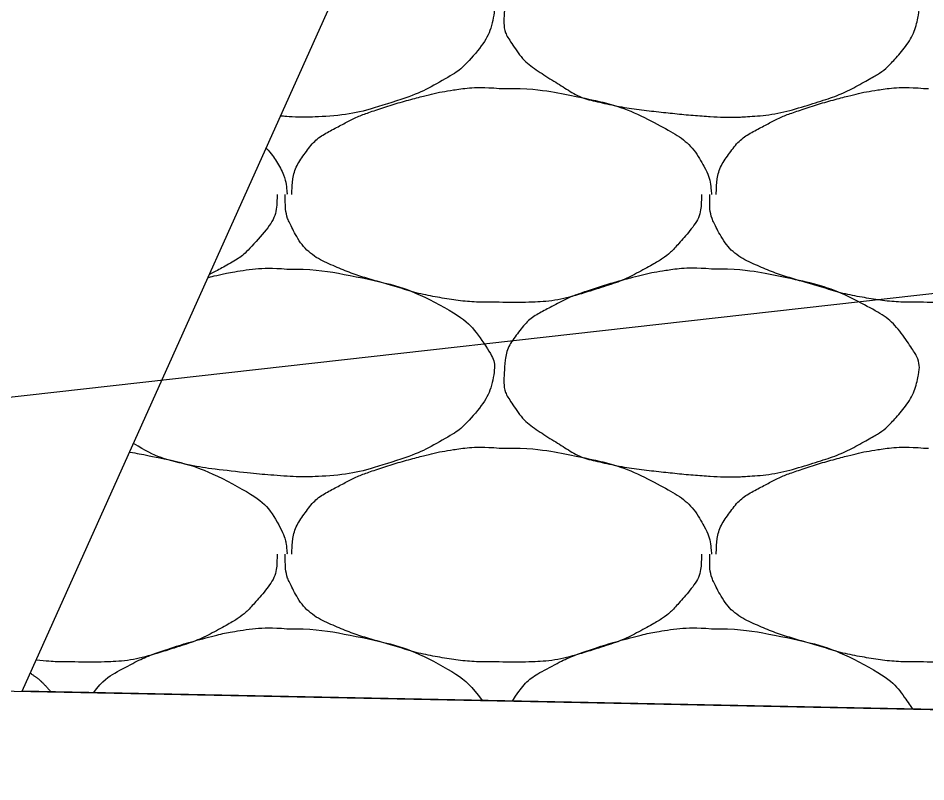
# Model space of a CAD drawing. Extents: x 1373719 to 1374161, y 379835 to 380167.
# Drawn here: x 1373983.11 to 1373984.096, y 379973.865 to 379974.694 of the extents above; entities that cross this region are included whole.
import ezdxf

# ---------------------------------------------------------------- set-up
doc = ezdxf.new("R2010")
doc.units = 0
for name, color, linetype in [('Aggregate Base Course', 7, 'Continuous'), ('SIGNATURE', 7, 'Continuous'), ('T_Drafting', 7, 'Continuous')]:
    doc.layers.add(name, color=color, linetype=linetype)

msp = doc.modelspace()

# ---------------------------------------------------------------- linework, layer by layer
msp.add_line((1373965.35481, 379974.31831), (1373992.0048, 379973.78529))
at = {"layer": 'Aggregate Base Course'}
for points, degree in [([(1373983.86262, 379974.81227), (1373983.88898, 379974.81263), (1373983.91544, 379974.80866), (1373983.94182, 379974.80327), (1373983.97404, 379974.79669), (1373984.00373, 379974.78688), (1373984.03362, 379974.77087), (1373984.05355, 379974.76019), (1373984.06719, 379974.74572), (1373984.08042, 379974.72587), (1373984.08611, 379974.71732), (1373984.08917, 379974.7075), (1373984.08762, 379974.69887), (1373984.08458, 379974.68197), (1373984.07577, 379974.66518), (1373984.06242, 379974.65027), (1373984.05399, 379974.64085), (1373984.04566, 379974.63449), (1373984.03542, 379974.62867), (1373984.01728, 379974.61836), (1373983.9994, 379974.60972), (1373983.97962, 379974.60347), (1373983.95407, 379974.5954), (1373983.92855, 379974.58891), (1373983.90222, 379974.58727), (1373983.88904, 379974.58645), (1373983.87578, 379974.58639), (1373983.86262, 379974.58727), (1373983.84279, 379974.58859), (1373983.82301, 379974.5905), (1373983.80322, 379974.59267), (1373983.78142, 379974.59506), (1373983.75992, 379974.59849), (1373983.73842, 379974.60347), (1373983.72077, 379974.60755), (1373983.70559, 379974.61699), (1373983.68982, 379974.62687), (1373983.67194, 379974.63807), (1373983.65742, 379974.64899), (1373983.64482, 379974.66827), (1373983.63834, 379974.67818), (1373983.63704, 379974.68879), (1373983.63762, 379974.69887), (1373983.63846, 379974.71347), (1373983.64153, 379974.72818), (1373983.65202, 379974.74207), (1373983.66264, 379974.75613), (1373983.67419, 379974.76366), (1373983.68802, 379974.77087), (1373983.69986, 379974.77705), (1373983.7115, 379974.78284), (1373983.72402, 379974.78707), (1373983.7419, 379974.79311), (1373983.75975, 379974.79851), (1373983.77802, 379974.80327), (1373983.78934, 379974.80622), (1373983.80066, 379974.80866), (1373983.81222, 379974.81047), (1373983.82889, 379974.81308), (1373983.84592, 379974.81371), (1373983.86262, 379974.81227)], 3), ([(1373983.49075, 379974.80116), (1373983.51927, 379974.79464), (1373983.54596, 379974.78526), (1373983.59275, 379974.76019), (1373983.60639, 379974.74572), (1373983.62531, 379974.71732), (1373983.62837, 379974.7075), (1373983.62378, 379974.68197), (1373983.61497, 379974.66518), (1373983.59319, 379974.64085), (1373983.58486, 379974.63449), (1373983.55648, 379974.61836), (1373983.5386, 379974.60972), (1373983.49327, 379974.5954), (1373983.46775, 379974.58891), (1373983.42824, 379974.58645), (1373983.41498, 379974.58639), (1373983.39951, 379974.58742), (1373983.39721, 379974.58758), (1373983.39491, 379974.58775)], 3), ([(1373983.40722, 379974.50267), (1373983.40724, 379974.50327), (1373983.40721, 379974.50387), (1373983.40722, 379974.50447), (1373983.40755, 379974.51965), (1373983.41183, 379974.53422), (1373983.42162, 379974.54767), (1373983.43153, 379974.56129), (1373983.44379, 379974.56926), (1373983.45762, 379974.57647), (1373983.46946, 379974.58265), (1373983.4811, 379974.58844), (1373983.49362, 379974.59267), (1373983.5115, 379974.59871), (1373983.52935, 379974.60411), (1373983.54762, 379974.60887), (1373983.55894, 379974.61182), (1373983.57026, 379974.61426), (1373983.58182, 379974.61607), (1373983.59849, 379974.61868), (1373983.61552, 379974.61931), (1373983.63222, 379974.61787)], 3), ([(1373983.63222, 379974.61787), (1373983.63402, 379974.61777), (1373983.63582, 379974.61798), (1373983.63762, 379974.61787)], 2), ([(1373983.63762, 379974.61787), (1373983.66398, 379974.61823), (1373983.69044, 379974.61426), (1373983.71682, 379974.60887), (1373983.74904, 379974.60229), (1373983.77873, 379974.59248), (1373983.80862, 379974.57647), (1373983.82855, 379974.56579), (1373983.84446, 379974.55187), (1373983.85542, 379974.53147), (1373983.86014, 379974.52269), (1373983.86189, 379974.51376), (1373983.86262, 379974.50447), (1373983.86267, 379974.50387), (1373983.86274, 379974.50326), (1373983.86262, 379974.50267)], 3), ([(1373983.86802, 379974.50267), (1373983.86804, 379974.50327), (1373983.86801, 379974.50387), (1373983.86802, 379974.50447), (1373983.86835, 379974.51965), (1373983.87263, 379974.53422), (1373983.88242, 379974.54767), (1373983.89233, 379974.56129), (1373983.90459, 379974.56926), (1373983.91842, 379974.57647), (1373983.93026, 379974.58265), (1373983.9419, 379974.58844), (1373983.95442, 379974.59267), (1373983.9723, 379974.59871), (1373983.99015, 379974.60411), (1373984.00842, 379974.60887), (1373984.01974, 379974.61182), (1373984.03106, 379974.61426), (1373984.04262, 379974.61607), (1373984.05929, 379974.61868), (1373984.07632, 379974.61931), (1373984.09302, 379974.61787)], 3), ([(1373984.09302, 379974.61787), (1373984.09482, 379974.61777), (1373984.09662, 379974.61798), (1373984.09842, 379974.61787)], 2), ([(1373983.37927, 379974.55293), (1373983.38513, 379974.54666), (1373983.39026, 379974.53958), (1373983.39934, 379974.52269), (1373983.40109, 379974.51376), (1373983.40187, 379974.50387), (1373983.40194, 379974.50326), (1373983.40182, 379974.50267)], 3), ([(1373983.39102, 379974.50267), (1373983.39107, 379974.50087), (1373983.39108, 379974.49907), (1373983.39036, 379974.47902), (1373983.37878, 379974.46321), (1373983.35764, 379974.43948), (1373983.34906, 379974.43289), (1373983.33179, 379974.42307), (1373983.32479, 379974.41932), (1373983.31771, 379974.41587)], 3), ([(1373983.63222, 379974.38567), (1373983.62982, 379974.38567), (1373983.62742, 379974.38567), (1373983.62502, 379974.38567), (1373983.60514, 379974.38567), (1373983.58534, 379974.38753), (1373983.56562, 379974.39107), (1373983.54459, 379974.39485), (1373983.52453, 379974.40127), (1373983.50408, 379974.40715), (1373983.48641, 379974.41222), (1373983.46934, 379974.41791), (1373983.45222, 379974.42527), (1373983.43317, 379974.43346), (1373983.4173, 379974.44726), (1373983.40722, 379974.46667), (1373983.40204, 379974.47665), (1373983.40002, 379974.48679), (1373983.40002, 379974.49727), (1373983.40002, 379974.49907), (1373983.40002, 379974.50087), (1373983.40002, 379974.50267)], 3), ([(1373983.85182, 379974.50267), (1373983.85187, 379974.50087), (1373983.85188, 379974.49907), (1373983.85182, 379974.49727), (1373983.85116, 379974.47902), (1373983.83958, 379974.46321), (1373983.82662, 379974.44867), (1373983.81844, 379974.43948), (1373983.80986, 379974.43289), (1373983.79962, 379974.42707), (1373983.78148, 379974.41676), (1373983.7636, 379974.40812), (1373983.74382, 379974.40187), (1373983.71827, 379974.3938), (1373983.69277, 379974.3867), (1373983.66642, 379974.38567), (1373983.65502, 379974.38522), (1373983.64361, 379974.38516), (1373983.63222, 379974.38567)], 3), ([(1373984.09302, 379974.38567), (1373984.09062, 379974.38567), (1373984.08822, 379974.38567), (1373984.08582, 379974.38567), (1373984.06594, 379974.38567), (1373984.04614, 379974.38753), (1373984.02642, 379974.39107), (1373984.00539, 379974.39485), (1373983.98533, 379974.40127), (1373983.96488, 379974.40715), (1373983.94721, 379974.41222), (1373983.93014, 379974.41791), (1373983.91302, 379974.42527), (1373983.89397, 379974.43346), (1373983.8781, 379974.44726), (1373983.86802, 379974.46667), (1373983.86284, 379974.47665), (1373983.86082, 379974.48679), (1373983.86082, 379974.49727), (1373983.86082, 379974.49907), (1373983.86082, 379974.50087), (1373983.86082, 379974.50267)], 3), ([(1373984.31262, 379974.50267), (1373984.31267, 379974.50087), (1373984.31268, 379974.49907), (1373984.31262, 379974.49727), (1373984.31196, 379974.47902), (1373984.30038, 379974.46321), (1373984.28742, 379974.44867), (1373984.27924, 379974.43948), (1373984.27066, 379974.43289), (1373984.26042, 379974.42707), (1373984.24228, 379974.41676), (1373984.2244, 379974.40812), (1373984.20462, 379974.40187), (1373984.17907, 379974.3938), (1373984.15357, 379974.3867), (1373984.12722, 379974.38567), (1373984.11582, 379974.38522), (1373984.10441, 379974.38516), (1373984.09302, 379974.38567)], 3), ([(1373983.40182, 379974.42167), (1373983.42818, 379974.42203), (1373983.45464, 379974.41806), (1373983.51324, 379974.40609), (1373983.54293, 379974.39628), (1373983.59275, 379974.36959), (1373983.60639, 379974.35512), (1373983.62531, 379974.32672), (1373983.62837, 379974.3169), (1373983.62378, 379974.29137), (1373983.61497, 379974.27458), (1373983.59319, 379974.25025), (1373983.58486, 379974.24389), (1373983.55648, 379974.22776), (1373983.5386, 379974.21912), (1373983.49327, 379974.2048), (1373983.46775, 379974.19831), (1373983.42824, 379974.19585), (1373983.41498, 379974.19579), (1373983.38199, 379974.19799), (1373983.36221, 379974.1999), (1373983.32062, 379974.20446), (1373983.29912, 379974.20789), (1373983.26232, 379974.21641), (1373983.24888, 379974.22397), (1373983.23529, 379974.23236)], 3), ([(1373983.31615, 379974.41239), (1373983.3165, 379974.41248), (1373983.31686, 379974.41258), (1373983.32854, 379974.41562), (1373983.33986, 379974.41806), (1373983.36809, 379974.42248), (1373983.38512, 379974.42311), (1373983.40182, 379974.42167)], 3), ([(1373983.86262, 379974.42167), (1373983.88898, 379974.42203), (1373983.91544, 379974.41806), (1373983.94182, 379974.41267), (1373983.97404, 379974.40609), (1373984.00373, 379974.39628), (1373984.03362, 379974.38027), (1373984.05355, 379974.36959), (1373984.06719, 379974.35512), (1373984.08042, 379974.33527), (1373984.08611, 379974.32672), (1373984.08917, 379974.3169), (1373984.08762, 379974.30827), (1373984.08458, 379974.29137), (1373984.07577, 379974.27458), (1373984.06242, 379974.25967), (1373984.05399, 379974.25025), (1373984.04566, 379974.24389), (1373984.03542, 379974.23807), (1373984.01728, 379974.22776), (1373983.9994, 379974.21912), (1373983.97962, 379974.21287), (1373983.95407, 379974.2048), (1373983.92855, 379974.19831), (1373983.90222, 379974.19667), (1373983.88904, 379974.19585), (1373983.87578, 379974.19579), (1373983.86262, 379974.19667), (1373983.84279, 379974.19799), (1373983.82301, 379974.1999), (1373983.80322, 379974.20207), (1373983.78142, 379974.20446), (1373983.75992, 379974.20789), (1373983.73842, 379974.21287), (1373983.72077, 379974.21695), (1373983.70559, 379974.22639), (1373983.68982, 379974.23627), (1373983.67194, 379974.24747), (1373983.65742, 379974.25839), (1373983.64482, 379974.27767), (1373983.63834, 379974.28758), (1373983.63704, 379974.29819), (1373983.63762, 379974.30827), (1373983.63846, 379974.32287), (1373983.64153, 379974.33758), (1373983.65202, 379974.35147), (1373983.66264, 379974.36553), (1373983.67419, 379974.37306), (1373983.68802, 379974.38027), (1373983.69986, 379974.38645), (1373983.7115, 379974.39224), (1373983.72402, 379974.39647), (1373983.7419, 379974.40251), (1373983.75975, 379974.40791), (1373983.77802, 379974.41267), (1373983.78934, 379974.41562), (1373983.80066, 379974.41806), (1373983.81222, 379974.41987), (1373983.82889, 379974.42248), (1373983.84592, 379974.42311), (1373983.86262, 379974.42167)], 3), ([(1373983.23103, 379974.22285), (1373983.23936, 379974.22153), (1373983.24769, 379974.21997), (1373983.28824, 379974.21169), (1373983.31793, 379974.20188), (1373983.36775, 379974.17519), (1373983.38366, 379974.16127), (1373983.39934, 379974.13209), (1373983.40109, 379974.12316), (1373983.40187, 379974.11327), (1373983.40194, 379974.11266), (1373983.40182, 379974.11207)], 3), ([(1373983.40722, 379974.11207), (1373983.40724, 379974.11267), (1373983.40721, 379974.11327), (1373983.40722, 379974.11387), (1373983.40755, 379974.12905), (1373983.41183, 379974.14362), (1373983.42162, 379974.15707), (1373983.43153, 379974.17069), (1373983.44379, 379974.17866), (1373983.45762, 379974.18587), (1373983.46946, 379974.19205), (1373983.4811, 379974.19784), (1373983.49362, 379974.20207), (1373983.5115, 379974.20811), (1373983.52935, 379974.21351), (1373983.54762, 379974.21827), (1373983.55894, 379974.22122), (1373983.57026, 379974.22366), (1373983.58182, 379974.22547), (1373983.59849, 379974.22808), (1373983.61552, 379974.22871), (1373983.63222, 379974.22727)], 3), ([(1373983.63222, 379974.22727), (1373983.63402, 379974.22717), (1373983.63582, 379974.22738), (1373983.63762, 379974.22727)], 2), ([(1373983.63762, 379974.22727), (1373983.66398, 379974.22763), (1373983.69044, 379974.22366), (1373983.71682, 379974.21827), (1373983.74904, 379974.21169), (1373983.77873, 379974.20188), (1373983.80862, 379974.18587), (1373983.82855, 379974.17519), (1373983.84446, 379974.16127), (1373983.85542, 379974.14087), (1373983.86014, 379974.13209), (1373983.86189, 379974.12316), (1373983.86262, 379974.11387), (1373983.86267, 379974.11327), (1373983.86274, 379974.11266), (1373983.86262, 379974.11207)], 3), ([(1373983.86802, 379974.11207), (1373983.86804, 379974.11267), (1373983.86801, 379974.11327), (1373983.86802, 379974.11387), (1373983.86835, 379974.12905), (1373983.87263, 379974.14362), (1373983.88242, 379974.15707), (1373983.89233, 379974.17069), (1373983.90459, 379974.17866), (1373983.91842, 379974.18587), (1373983.93026, 379974.19205), (1373983.9419, 379974.19784), (1373983.95442, 379974.20207), (1373983.9723, 379974.20811), (1373983.99015, 379974.21351), (1373984.00842, 379974.21827), (1373984.01974, 379974.22122), (1373984.03106, 379974.22366), (1373984.04262, 379974.22547), (1373984.05929, 379974.22808), (1373984.07632, 379974.22871), (1373984.09302, 379974.22727)], 3), ([(1373984.09302, 379974.22727), (1373984.09482, 379974.22717), (1373984.09662, 379974.22738), (1373984.09842, 379974.22727)], 2), ([(1373983.39102, 379974.11207), (1373983.39107, 379974.11027), (1373983.39108, 379974.10847), (1373983.39102, 379974.10667), (1373983.39036, 379974.08842), (1373983.37878, 379974.07261), (1373983.36582, 379974.05807), (1373983.35764, 379974.04888), (1373983.34906, 379974.04229), (1373983.33882, 379974.03647), (1373983.32068, 379974.02616), (1373983.3028, 379974.01752), (1373983.28302, 379974.01127), (1373983.25747, 379974.0032), (1373983.23197, 379973.9961), (1373983.20562, 379973.99507), (1373983.19422, 379973.99462), (1373983.18281, 379973.99456), (1373983.17142, 379973.99507)], 3), ([(1373983.63222, 379973.99507), (1373983.62982, 379973.99507), (1373983.62742, 379973.99507), (1373983.62502, 379973.99507), (1373983.60514, 379973.99507), (1373983.58534, 379973.99693), (1373983.56562, 379974.00047), (1373983.54459, 379974.00425), (1373983.52453, 379974.01067), (1373983.50408, 379974.01655), (1373983.48641, 379974.02162), (1373983.46934, 379974.02731), (1373983.45222, 379974.03467), (1373983.43317, 379974.04286), (1373983.4173, 379974.05666), (1373983.40722, 379974.07607), (1373983.40204, 379974.08605), (1373983.40002, 379974.09619), (1373983.40002, 379974.10667), (1373983.40002, 379974.10847), (1373983.40002, 379974.11027), (1373983.40002, 379974.11207)], 3), ([(1373983.85182, 379974.11207), (1373983.85187, 379974.11027), (1373983.85188, 379974.10847), (1373983.85182, 379974.10667), (1373983.85116, 379974.08842), (1373983.83958, 379974.07261), (1373983.82662, 379974.05807), (1373983.81844, 379974.04888), (1373983.80986, 379974.04229), (1373983.79962, 379974.03647), (1373983.78148, 379974.02616), (1373983.7636, 379974.01752), (1373983.74382, 379974.01127), (1373983.71827, 379974.0032), (1373983.69277, 379973.9961), (1373983.66642, 379973.99507), (1373983.65502, 379973.99462), (1373983.64361, 379973.99456), (1373983.63222, 379973.99507)], 3), ([(1373984.09302, 379973.99507), (1373984.09062, 379973.99507), (1373984.08822, 379973.99507), (1373984.08582, 379973.99507), (1373984.06594, 379973.99507), (1373984.04614, 379973.99693), (1373984.02642, 379974.00047), (1373984.00539, 379974.00425), (1373983.98533, 379974.01067), (1373983.96488, 379974.01655), (1373983.94721, 379974.02162), (1373983.93014, 379974.02731), (1373983.91302, 379974.03467), (1373983.89397, 379974.04286), (1373983.8781, 379974.05666), (1373983.86802, 379974.07607), (1373983.86284, 379974.08605), (1373983.86082, 379974.09619), (1373983.86082, 379974.10667), (1373983.86082, 379974.10847), (1373983.86082, 379974.11027), (1373983.86082, 379974.11207)], 3), ([(1373984.31262, 379974.11207), (1373984.31267, 379974.11027), (1373984.31268, 379974.10847), (1373984.31262, 379974.10667), (1373984.31196, 379974.08842), (1373984.30038, 379974.07261), (1373984.28742, 379974.05807), (1373984.27924, 379974.04888), (1373984.27066, 379974.04229), (1373984.26042, 379974.03647), (1373984.24228, 379974.02616), (1373984.2244, 379974.01752), (1373984.20462, 379974.01127), (1373984.17907, 379974.0032), (1373984.15357, 379973.9961), (1373984.12722, 379973.99507), (1373984.11582, 379973.99462), (1373984.10441, 379973.99456), (1373984.09302, 379973.99507)], 3), ([(1373983.19174, 379973.96156), (1373983.20222, 379973.97518), (1373983.21361, 379973.98257), (1373983.23906, 379973.99585), (1373983.2507, 379974.00164), (1373983.2811, 379974.01191), (1373983.29895, 379974.01731), (1373983.32854, 379974.02502), (1373983.33986, 379974.02746), (1373983.36809, 379974.03188), (1373983.38512, 379974.03251), (1373983.40182, 379974.03107)], 3), ([(1373983.40182, 379974.03107), (1373983.42818, 379974.03143), (1373983.45464, 379974.02746), (1373983.51324, 379974.01549), (1373983.54293, 379974.00568), (1373983.58981, 379973.98057), (1373983.60222, 379973.96871), (1373983.61371, 379973.95312)], 3), ([(1373983.64658, 379973.95246), (1373983.64813, 379973.95529), (1373983.64993, 379973.9581), (1373983.66264, 379973.97493), (1373983.67419, 379973.98246), (1373983.69986, 379973.99585), (1373983.7115, 379974.00164), (1373983.7419, 379974.01191), (1373983.75975, 379974.01731), (1373983.78934, 379974.02502), (1373983.80066, 379974.02746), (1373983.82889, 379974.03188), (1373983.84592, 379974.03251), (1373983.86262, 379974.03107)], 3), ([(1373983.86262, 379974.03107), (1373983.88898, 379974.03143), (1373983.91544, 379974.02746), (1373983.97404, 379974.01549), (1373984.00373, 379974.00568), (1373984.05355, 379973.97899), (1373984.06719, 379973.96452), (1373984.08062, 379973.94437), (1373984.08081, 379973.94407), (1373984.08101, 379973.94377)], 3), ([(1373983.17142, 379973.99507), (1373983.16902, 379973.99507), (1373983.16662, 379973.99507), (1373983.15264, 379973.99507), (1373983.14108, 379973.9957), (1373983.12956, 379973.99693)], 3), ([(1373983.12323, 379973.98283), (1373983.13159, 379973.97702), (1373983.13881, 379973.9703), (1373983.1455, 379973.96248)], 2)]:
    msp.add_open_spline(points, degree=degree, dxfattribs=at)
at = {"layer": 'SIGNATURE'}
msp.add_lwpolyline([(1373983.95481, 379975.83445), (1373984.85481, 379975.79845), (1373984.46923, 379976.18404), (1373984.85481, 379976.16861), (1373987.01963, 379975.44701), (1373992.0048, 379973.78529), (1373983.11437, 379973.9631), (1373983.95481, 379975.83445)], dxfattribs=at)
at = {"layer": 'T_Drafting'}
msp.add_lwpolyline([(1373907.34745, 379968.92445), (1373923.89364, 379968.84821), (1373942.81032, 379971.01502), (1373964.30393, 379972.17037), (1373992.0776, 379975.29122), (1374006.81599, 379975.48901), (1374019.98432, 379975.48901)], dxfattribs=at)

doc.saveas('drawing.dxf')
